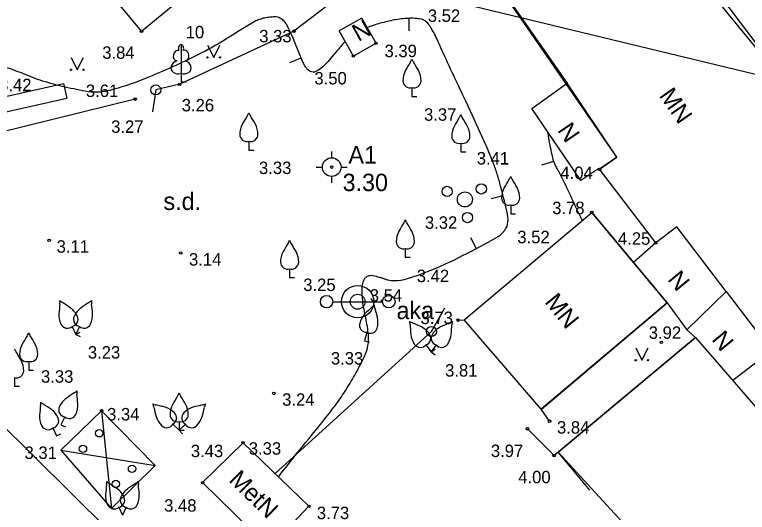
# Model space of a CAD drawing. Extents: x 519536 to 519949, y 326041 to 326519.
# Drawn here: x 519772.48 to 519801.93, y 326262.22 to 326282.21 of the extents above; entities that cross this region are included whole.
import ezdxf

# ---------------------------------------------------------------- set-up
doc = ezdxf.new("R2010")
doc.units = 0
for name, color, linetype in [('APGR_SARK_####_####_#', 7, 'Continuous'), ('BUVE_BALK_####_####_#', 7, 'Continuous'), ('BUVE_EKAS_####_####_#', 7, 'Continuous'), ('BUVE_EKAS_BPAL_####_#', 7, 'Continuous'), ('BUVE_EKAS_RAKS_TKST_#', 7, 'Continuous'), ('BUVE_ELEM_####_####_#', 7, 'Continuous'), ('CELI_CMAL_####_####_#', 7, 'Continuous'), ('GEOD_ELEM_####_####_#', 7, 'Continuous'), ('GEOD_ELEM_####_TKST_#', 7, 'Continuous'), ('NORB_ELEM_####_####_#', 7, 'Continuous'), ('NORB_ZOGS_BARJ_####_#', 7, 'Continuous'), ('NORB_ZOGS_ZSTP_####_#', 7, 'Continuous'), ('RELJ_AATZ_####_TKST_#', 7, 'Continuous'), ('RELJ_ELEM_####_####_#', 7, 'Continuous'), ('RELJ_HORZ_PAMT_####_#', 7, 'Continuous'), ('SAKT_VADV_PKAB_####_#', 7, 'Continuous'), ('TERT_DIAM_####_TKST_#', 7, 'Continuous'), ('TERT_ELEM_####_####_#', 7, 'Continuous'), ('TERT_IZMT_####_TKST_#', 7, 'Continuous'), ('UDTK_ELEM_####_####_#', 7, 'Continuous')]:
    doc.layers.add(name, color=color, linetype=linetype)

msp = doc.modelspace()

# ---------------------------------------------------------------- linework, layer by layer
at = {"layer": 'APGR_SARK_####_####_#'}
msp.add_line((519771.502, 326318.577), (519839.505, 326235.263), dxfattribs=at)
at = {"layer": 'BUVE_BALK_####_####_#'}
for p, q in [((519775.975, 326266.299), (519774.344, 326264.72)), ((519778.127, 326264.095), (519775.975, 326266.299)), ((519775.975, 326266.299), (519776.372, 326262.372)), ((519774.344, 326264.72), (519776.372, 326262.372)), ((519774.344, 326264.72), (519778.127, 326264.095)), ((519776.372, 326262.372), (519778.127, 326264.095))]:
    msp.add_line(p, q, dxfattribs=at)
at = {"layer": 'BUVE_EKAS_####_####_#'}
msp.add_line((519789.903, 326286.295), (519794.688, 326279.462), dxfattribs=at)
for points in [[(519826.305, 326249.13), (519819.255, 326258.455), (519819.074, 326258.332), (519815.338, 326263.273), (519815.461, 326263.364), (519807.157, 326274.561), (519802.379, 326280.656), (519802.486, 326280.797), (519797.912, 326286.858)], [(519801.084, 326271.092), (519799.097, 326273.692), (519798.25, 326273.044), (519795.989, 326276.002), (519796.683, 326276.493), (519794.688, 326279.462)], [(519790.551, 326269.95), (519795.677, 326274.272), (519798.708, 326270.632)], [(519801.084, 326271.092), (519802.904, 326268.709)], [(519798.708, 326270.632), (519793.642, 326266.361), (519790.551, 326269.95)], [(519815.97, 326241.067), (519794.322, 326264.64), (519799.853, 326269.244)], [(519799.853, 326269.244), (519820.912, 326244.923)]]:
    msp.add_lwpolyline(points, dxfattribs=at)
at = {"layer": 'BUVE_EKAS_BPAL_####_#'}
for p, q in [((519796.683, 326276.493), (519789.903, 326286.295)), ((519777.582, 326281.545), (519774.234, 326285.589)), ((519777.582, 326281.545), (519781.138, 326284.489)), ((519786.43, 326282.075), (519785.519, 326281.565)), ((519787.007, 326281.063), (519786.43, 326282.075)), ((519786.096, 326280.553), (519785.519, 326281.565)), ((519787.007, 326281.063), (519786.096, 326280.553)), ((519796.683, 326276.493), (519795.989, 326276.002)), ((519790.551, 326269.95), (519795.677, 326274.272)), ((519798.708, 326270.632), (519795.677, 326274.272)), ((519798.25, 326273.044), (519797.35, 326272.262)), ((519793.651, 326266.369), (519798.708, 326270.632)), ((519793.642, 326266.361), (519790.551, 326269.95)), ((519799.492, 326269.546), (519799.853, 326269.244)), ((519799.853, 326269.244), (519794.322, 326264.64)), ((519781.663, 326265.016), (519780.038, 326263.411)), ((519784.31, 326262.461), (519781.663, 326265.016)), ((519795.597, 326263.108), (519794.322, 326264.64)), ((519780.038, 326263.411), (519782.719, 326260.796)), ((519782.719, 326260.796), (519784.31, 326262.461))]:
    msp.add_line(p, q, dxfattribs=at)
for points in [[(519795.925, 326276.01), (519795.233, 326275.553), (519793.265, 326278.438), (519794.688, 326279.462)], [(519798.708, 326270.632), (519799.492, 326269.546), (519801.084, 326271.092)], [(519802.904, 326268.709), (519801.347, 326267.519)]]:
    msp.add_lwpolyline(points, dxfattribs=at)
at = {"layer": 'BUVE_ELEM_####_####_#'}
for centre in [(519775.882, 326265.395), (519775.228, 326264.768), (519777.2, 326263.97), (519776.548, 326263.358)]:
    msp.add_circle(centre, 0.148, dxfattribs=at)
at = {"layer": 'CELI_CMAL_####_####_#'}
msp.add_line((519774.445, 326279.445), (519774.576, 326278.859), dxfattribs=at)
for points in [[(519746.217, 326263.51), (519757.166, 326273.571), (519764.2, 326277.155), (519774.445, 326279.445)], [(519746.365, 326262.83), (519757.512, 326273.073), (519764.405, 326276.586), (519774.576, 326278.859)]]:
    msp.add_lwpolyline(points, dxfattribs=at)
at = {"layer": 'GEOD_ELEM_####_####_#'}
for p, q in [((519785.224, 326276.464), (519785.224, 326276.714)), ((519784.599, 326276.089), (519784.849, 326276.089)), ((519785.599, 326276.089), (519785.849, 326276.089)), ((519785.224, 326275.464), (519785.224, 326275.714))]:
    msp.add_line(p, q, dxfattribs=at)
for radius in [0.375, 0.05]:
    msp.add_circle((519785.224, 326276.089), radius, dxfattribs=at)
at = {"layer": 'NORB_ELEM_####_####_#'}
for centre in [(519778.153, 326279.191), (519789.233, 326269.484)]:
    msp.add_circle(centre, 0.202, dxfattribs=at)
at = {"layer": 'NORB_ZOGS_BARJ_####_#'}
for p, q in [((519778.153, 326279.191), (519778.017, 326278.313)), ((519789.233, 326269.484), (519789.774, 326270.435))]:
    msp.add_line(p, q, dxfattribs=at)
at = {"layer": 'NORB_ZOGS_ZSTP_####_#'}
for p, q in [((519789.903, 326286.295), (519783.706, 326281.552)), ((519783.706, 326281.552), (519779.116, 326279.416)), ((519779.116, 326279.416), (519778.153, 326279.191)), ((519777.326, 326278.822), (519769.051, 326276.781)), ((519766.881, 326270.766), (519777.675, 326260.111)), ((519790.304, 326269.942), (519790.551, 326269.95)), ((519782.953, 326263.773), (519789.233, 326269.484)), ((519793.981, 326265.883), (519793.642, 326266.361)), ((519794.163, 326264.499), (519793.092, 326265.573)), ((519794.322, 326264.64), (519794.163, 326264.499))]:
    msp.add_line(p, q, dxfattribs=at)
at = {"layer": 'RELJ_ELEM_####_####_#'}
for centre in [(519777.582, 326281.545), (519783.706, 326281.552), (519787.007, 326281.063), (519786.096, 326280.553), (519779.116, 326279.416), (519777.326, 326278.822), (519795.989, 326276.002), (519795.677, 326274.272), (519773.87, 326273.147), (519798.25, 326273.044), (519779.158, 326272.642), (519790.304, 326269.942), (519798.476, 326269.051), (519782.901, 326266.996), (519775.975, 326266.299), (519793.981, 326265.883), (519793.092, 326265.573), (519781.663, 326265.016), (519794.163, 326264.499), (519780.038, 326263.411), (519784.31, 326262.461)]:
    msp.add_circle(centre, 0.05, dxfattribs=at)
at = {"layer": 'RELJ_HORZ_PAMT_####_#'}
for p, q in [((519788.341, 326281.566), (519788.332, 326282.066)), ((519783.541, 326280.289), (519784.001, 326280.486)), ((519793.673, 326276.178), (519794.149, 326276.33)), ((519792.116, 326274.932), (519791.631, 326274.811)), ((519790.797, 326273.259), (519791.029, 326272.816))]:
    msp.add_line(p, q, dxfattribs=at)
for points in [[(519785.772, 326281.141), (519785.404, 326280.726), (519784.962, 326280.209), (519784.746, 326280.02), (519784.53, 326279.91), (519784.317, 326279.956), (519784.257, 326280.007), (519784.206, 326280.062), (519784.131, 326280.185), (519783.796, 326280.961), (519783.44, 326281.765), (519783.352, 326281.907), (519783.294, 326281.971), (519783.226, 326282.03), (519782.974, 326282.125), (519782.79, 326282.114), (519782.582, 326282.089), (519782.372, 326282.04), (519782.178, 326281.961), (519781.64, 326281.644), (519781.109, 326281.312), (519780.574, 326280.987), (519780.025, 326280.691), (519777.872, 326279.705), (519777.467, 326279.541), (519777.057, 326279.395), (519776.641, 326279.265), (519776.217, 326279.149), (519775.555, 326279.107), (519775.089, 326279.182), (519774.625, 326279.276), (519774.163, 326279.387), (519773.704, 326279.518), (519773.305, 326279.65), (519772.909, 326279.809), (519772.515, 326279.963), (519772.119, 326280.077), (519771.843, 326279.999), (519771.461, 326279.651), (519770.513, 326278.818), (519770.076, 326278.47)], [(519789.123, 326281.816), (519789.07, 326281.883), (519788.872, 326282.015), (519788.757, 326282.043), (519788.643, 326282.058), (519788.09, 326282.052), (519787.527, 326281.957), (519786.969, 326281.805), (519786.646, 326281.703)], [(519791.27, 326277.302), (519790.625, 326278.715), (519789.641, 326280.819), (519789.396, 326281.358), (519789.253, 326281.622), (519789.168, 326281.753), (519789.123, 326281.816)], [(519786.639, 326271.692), (519786.698, 326271.724), (519786.759, 326271.74), (519786.883, 326271.734), (519787.129, 326271.669), (519787.249, 326271.636), (519787.369, 326271.594), (519787.489, 326271.556), (519787.609, 326271.537), (519788.661, 326271.735), (519790.131, 326272.356), (519791.54, 326273.087), (519791.909, 326273.299), (519792.073, 326273.431), (519792.147, 326273.512), (519792.215, 326273.604), (519792.314, 326273.99), (519792.251, 326274.381), (519792.015, 326275.325), (519791.879, 326275.794), (519791.72, 326276.257), (519791.583, 326276.6), (519791.27, 326277.302)], [(519794.302, 326276.002), (519794.225, 326276.144), (519794.107, 326276.48), (519794.02, 326276.878), (519793.949, 326277.277), (519793.924, 326277.473)], [(519795.3, 326273.954), (519795.181, 326274.192), (519794.367, 326275.882), (519794.302, 326276.002)], [(519783.069, 326263.636), (519783.2, 326263.796), (519783.932, 326264.72), (519784.948, 326265.971), (519785.4, 326266.56), (519785.815, 326267.167), (519786.198, 326267.812), (519786.379, 326268.155), (519786.553, 326268.514), (519786.683, 326268.927), (519786.701, 326269.34), (519786.657, 326269.684), (519786.591, 326270.027), (519786.523, 326270.371), (519786.47, 326270.715), (519786.45, 326271.23), (519786.487, 326271.48), (519786.543, 326271.595), (519786.585, 326271.646), (519786.639, 326271.692)]]:
    msp.add_spline(points, degree=3, dxfattribs=at)
at = {"layer": 'SAKT_VADV_PKAB_####_#'}
msp.add_lwpolyline([(519822.572, 326274.904), (519730.824, 326297.06)], dxfattribs=at)
at = {"layer": 'TERT_ELEM_####_####_#'}
for p, q in [((519780.234, 326280.995), (519780.484, 326280.495)), ((519780.484, 326280.495), (519780.734, 326280.995)), ((519774.75, 326280.5), (519775, 326280)), ((519775, 326280), (519775.25, 326280.5)), ((519779.171, 326279.861), (519779.171, 326279.514)), ((519779.171, 326279.514), (519779.371, 326279.514)), ((519788.45, 326279.284), (519788.45, 326278.932)), ((519788.45, 326278.932), (519788.65, 326278.932)), ((519781.896, 326277.127), (519781.896, 326276.775)), ((519790.414, 326277.051), (519790.414, 326276.699)), ((519781.896, 326276.775), (519782.096, 326276.775)), ((519790.414, 326276.699), (519790.614, 326276.699)), ((519792.418, 326274.57), (519792.418, 326274.218)), ((519792.418, 326274.218), (519792.618, 326274.218)), ((519788.184, 326272.818), (519788.184, 326272.466)), ((519788.184, 326272.466), (519788.384, 326272.466)), ((519783.532, 326272), (519783.532, 326271.648)), ((519783.532, 326271.648), (519783.732, 326271.648)), ((519774.789, 326269.687), (519774.938, 326269.368)), ((519775.087, 326269.687), (519774.938, 326269.368)), ((519774.938, 326269.368), (519775.119, 326269.453)), ((519774.938, 326269.368), (519775.119, 326269.283)), ((519786.631, 326269.451), (519786.54, 326269.111)), ((519786.54, 326269.111), (519786.733, 326269.059)), ((519789.014, 326268.949), (519789.216, 326268.661)), ((519789.418, 326268.949), (519789.216, 326268.661)), ((519789.216, 326268.661), (519789.38, 326268.776)), ((519797.442, 326268.833), (519797.692, 326268.333)), ((519797.692, 326268.333), (519797.942, 326268.833)), ((519789.216, 326268.661), (519789.38, 326268.546)), ((519773.046, 326268.284), (519773.046, 326267.932)), ((519773.046, 326267.932), (519773.246, 326267.932)), ((519772.482, 326267.634), (519772.482, 326267.282)), ((519772.482, 326267.282), (519772.682, 326267.282)), ((519774.493, 326266.057), (519774.344, 326265.738)), ((519779.093, 326265.868), (519779.093, 326265.516)), ((519774.014, 326265.609), (519774.163, 326265.29)), ((519774.344, 326265.738), (519774.525, 326265.653)), ((519778.844, 326265.765), (519779.093, 326265.516)), ((519779.342, 326265.765), (519779.093, 326265.516)), ((519779.093, 326265.516), (519779.234, 326265.657)), ((519779.093, 326265.516), (519779.293, 326265.516)), ((519779.093, 326265.516), (519779.234, 326265.375)), ((519774.163, 326265.29), (519774.344, 326265.375)), ((519776.666, 326262.424), (519776.815, 326262.105)), ((519776.964, 326262.424), (519776.815, 326262.105))]:
    msp.add_line(p, q, dxfattribs=at)
for points in [[(519779.171, 326281.014), (519779.171, 326279.861)], [(519779.261, 326280.782), (519779.26, 326280.783)]]:
    msp.add_lwpolyline(points, dxfattribs=at)
for centre, radius in [((519780.233, 326280.495), 0.028), ((519780.733, 326280.495), 0.0263), ((519774.75, 326280), 0.028), ((519775.25, 326280), 0.0263), ((519789.863, 326275.114), 0.204), ((519791.238, 326275.215), 0.207), ((519790.577, 326274.79), 0.301), ((519790.68, 326274.062), 0.205), ((519797.442, 326268.332), 0.028), ((519797.942, 326268.332), 0.0263)]:
    msp.add_circle(centre, radius, dxfattribs=at)
for centre, radius, start, end in [((519801.075, 326272.536), 14.88, 148.4844, 149.9901), ((519788.033, 326280.57), 0.439, 324.3837, 341.712), ((519788.867, 326280.57), 0.439, 198.288, 215.6163), ((519775.825, 326272.536), 14.88, 30.0099, 31.5156), ((519788.974, 326279.557), 0.89, 151.757, 179.9138), ((519787.926, 326279.557), 0.89, 0.0862, 28.243), ((519788.374, 326279.563), 0.29, 181.0782, 285.2823), ((519788.526, 326279.563), 0.29, 254.7177, 358.9218), ((519794.521, 326270.379), 14.88, 148.4844, 149.9901), ((519781.479, 326278.413), 0.439, 324.3837, 341.712), ((519782.313, 326278.413), 0.439, 198.288, 215.6163), ((519769.271, 326270.379), 14.88, 30.0099, 31.5156), ((519789.997, 326278.337), 0.439, 324.3837, 341.712), ((519790.831, 326278.337), 0.439, 198.288, 215.6163), ((519803.039, 326270.303), 14.88, 148.4844, 149.9901), ((519777.789, 326270.303), 14.88, 30.0099, 31.5156), ((519782.42, 326277.4), 0.89, 151.757, 179.9138), ((519781.372, 326277.4), 0.89, 0.0862, 28.243), ((519790.938, 326277.324), 0.89, 151.757, 179.9138), ((519789.89, 326277.324), 0.89, 0.0862, 28.243), ((519781.82, 326277.406), 0.29, 181.0782, 285.2823), ((519781.972, 326277.406), 0.29, 254.7177, 358.9218), ((519790.338, 326277.33), 0.29, 181.0782, 285.2823), ((519790.49, 326277.33), 0.29, 254.7177, 358.9218), ((519805.043, 326267.822), 14.88, 148.4844, 149.9901), ((519792.001, 326275.856), 0.439, 324.3837, 341.712), ((519792.835, 326275.856), 0.439, 198.288, 215.6163), ((519779.793, 326267.822), 14.88, 30.0099, 31.5156), ((519792.942, 326274.843), 0.89, 151.757, 179.9138), ((519791.894, 326274.843), 0.89, 0.0862, 28.243), ((519792.342, 326274.849), 0.29, 181.0782, 285.2823), ((519792.494, 326274.849), 0.29, 254.7177, 358.9218), ((519800.809, 326266.07), 14.88, 148.4844, 149.9901), ((519787.767, 326274.104), 0.439, 324.3837, 341.712), ((519788.601, 326274.104), 0.439, 198.288, 215.6163), ((519775.559, 326266.07), 14.88, 30.0099, 31.5156), ((519788.708, 326273.091), 0.89, 151.757, 179.9138), ((519787.66, 326273.091), 0.89, 0.0862, 28.243), ((519796.157, 326265.252), 14.88, 148.4844, 149.9901), ((519783.115, 326273.286), 0.439, 324.3837, 341.712), ((519783.949, 326273.286), 0.439, 198.288, 215.6163), ((519770.907, 326265.252), 14.88, 30.0099, 31.5156), ((519788.108, 326273.097), 0.29, 181.0782, 285.2823), ((519788.26, 326273.097), 0.29, 254.7177, 358.9218), ((519784.056, 326272.273), 0.89, 151.757, 179.9138), ((519783.008, 326272.273), 0.89, 0.0862, 28.243), ((519783.456, 326272.279), 0.29, 181.0782, 285.2823), ((519783.608, 326272.279), 0.29, 254.7177, 358.9218), ((519789.083, 326268.907), 14.88, 173.4843, 174.99), ((519773.868, 326270.676), 0.439, 349.3836, 6.7118), ((519774.624, 326271.029), 0.439, 223.2879, 240.6162), ((519766.199, 326258.236), 14.88, 55.0097, 56.5155), ((519783.677, 326258.236), 14.88, 123.4845, 124.9903), ((519775.252, 326271.029), 0.439, 299.3838, 316.7121), ((519776.008, 326270.676), 0.439, 173.2882, 190.6164), ((519760.793, 326268.907), 14.88, 5.01, 6.5157), ((519786.561, 326270.801), 0.439, 309.3837, 326.712), ((519787.367, 326270.585), 0.439, 183.288, 200.6163), ((519775.149, 326270.156), 0.89, 176.7569, 204.9137), ((519774.199, 326269.713), 0.89, 25.086, 53.2428), ((519775.677, 326269.713), 0.89, 126.7572, 154.914), ((519774.727, 326270.156), 0.89, 335.0863, 3.2431), ((519797.079, 326259.665), 14.88, 133.4844, 134.9901), ((519772.69, 326266.2), 14.88, 15.0099, 16.5156), ((519774.74, 326269.973), 0.29, 279.7176, 23.9217), ((519775.136, 326269.973), 0.29, 156.0783, 260.2824), ((519787.208, 326269.579), 0.89, 136.757, 164.9138), ((519786.195, 326269.85), 0.89, 345.0862, 13.243), ((519774.602, 326269.908), 0.29, 206.078, 310.2822), ((519775.274, 326269.908), 0.29, 229.7178, 333.922), ((519786.63, 326269.741), 0.29, 166.0782, 270.2823), ((519786.777, 326269.701), 0.29, 239.7177, 343.9218), ((519787.935, 326269.763), 0.439, 359.3836, 16.7119), ((519788.618, 326270.242), 0.439, 233.288, 250.6163), ((519803.226, 326270.663), 14.88, 183.4844, 184.9901), ((519782.543, 326256.18), 14.88, 65.0098, 66.5155), ((519788.428, 326268.872), 0.89, 35.0861, 63.2429), ((519790.004, 326268.872), 0.89, 116.7571, 144.9139), ((519795.889, 326256.18), 14.88, 113.4845, 114.9902), ((519789.814, 326270.242), 0.439, 289.3837, 306.712), ((519775.206, 326270.663), 14.88, 355.0099, 356.5156), ((519790.497, 326269.763), 0.439, 163.2881, 180.6164), ((519772.629, 326269.57), 0.439, 324.3837, 341.712), ((519773.463, 326269.57), 0.439, 198.288, 215.6163), ((519789.287, 326269.473), 0.89, 186.757, 214.9138), ((519788.916, 326269.222), 0.29, 289.7177, 33.9218), ((519789.516, 326269.222), 0.29, 146.0782, 250.2823), ((519789.145, 326269.473), 0.89, 325.0862, 353.243), ((519785.671, 326261.536), 14.88, 148.4844, 149.9901), ((519760.421, 326261.536), 14.88, 30.0099, 31.5156), ((519772.899, 326268.92), 0.439, 198.288, 215.6163), ((519773.57, 326268.557), 0.89, 151.757, 179.9138), ((519772.522, 326268.557), 0.89, 0.0862, 28.243), ((519788.791, 326269.134), 0.29, 216.0781, 320.2823), ((519789.641, 326269.134), 0.29, 219.7177, 323.9219), ((519759.857, 326260.886), 14.88, 30.0099, 31.5156), ((519772.97, 326268.563), 0.29, 181.0782, 285.2823), ((519773.122, 326268.563), 0.29, 254.7177, 358.9218), ((519771.958, 326267.907), 0.89, 0.0862, 28.243), ((519772.558, 326267.913), 0.29, 254.7177, 358.9218), ((519783.083, 326254.606), 14.88, 123.4845, 124.9903), ((519774.658, 326267.399), 0.439, 299.3838, 316.7121), ((519775.414, 326267.046), 0.439, 173.2882, 190.6164), ((519778.676, 326267.154), 0.439, 324.3837, 341.712), ((519779.51, 326267.154), 0.439, 198.288, 215.6163), ((519775.083, 326266.083), 0.89, 126.7572, 154.914), ((519760.199, 326265.277), 14.88, 5.01, 6.5157), ((519791.718, 326259.12), 14.88, 148.4844, 149.9901), ((519766.468, 326259.12), 14.88, 30.0099, 31.5156), ((519788.308, 326264.829), 14.88, 173.4843, 174.99), ((519773.093, 326266.598), 0.439, 349.3836, 6.7118), ((519773.849, 326266.951), 0.439, 223.2879, 240.6162), ((519765.424, 326254.158), 14.88, 55.0097, 56.5155), ((519774.542, 326266.343), 0.29, 156.0783, 260.2824), ((519774.133, 326266.526), 0.89, 335.0863, 3.2431), ((519777.64, 326266.379), 0.439, 9.3837, 26.712), ((519778.23, 326266.969), 0.439, 243.288, 260.6163), ((519792.543, 326269.92), 14.88, 193.4844, 194.9901), ((519774.689, 326252.066), 14.88, 75.0099, 76.5156), ((519778.281, 326265.587), 0.89, 45.0862, 73.243), ((519779.617, 326266.141), 0.89, 151.757, 179.9138), ((519779.905, 326265.587), 0.89, 106.757, 134.9138), ((519778.569, 326266.141), 0.89, 0.0862, 28.243), ((519783.497, 326252.066), 14.88, 103.4844, 104.9901), ((519765.643, 326269.92), 14.88, 345.0099, 346.5156), ((519779.956, 326266.969), 0.439, 279.3837, 296.712), ((519780.546, 326266.379), 0.439, 153.288, 170.6163), ((519774.374, 326266.078), 0.89, 176.7569, 204.9137), ((519773.424, 326265.635), 0.89, 25.086, 53.2428), ((519774.68, 326266.278), 0.29, 229.7178, 333.922), ((519779.017, 326266.147), 0.29, 181.0782, 285.2823), ((519778.7, 326266.016), 0.29, 299.7177, 43.9218), ((519779.169, 326266.147), 0.29, 254.7177, 358.9218), ((519779.486, 326266.016), 0.29, 136.0782, 240.2823), ((519773.965, 326265.895), 0.29, 279.7176, 23.9217), ((519779.022, 326266.328), 0.89, 196.757, 224.9138), ((519779.164, 326266.328), 0.89, 315.0862, 343.243), ((519773.827, 326265.83), 0.29, 206.078, 310.2822), ((519778.593, 326265.909), 0.29, 226.0782, 330.2823), ((519779.593, 326265.909), 0.29, 209.7177, 313.9218), ((519775.745, 326263.413), 0.439, 349.3836, 6.7118), ((519776.501, 326263.766), 0.439, 223.2879, 240.6162), ((519777.129, 326263.766), 0.439, 299.3838, 316.7121), ((519777.885, 326263.413), 0.439, 173.2882, 190.6164), ((519790.96, 326261.644), 14.88, 173.4843, 174.99), ((519768.076, 326250.973), 14.88, 55.0097, 56.5155), ((519776.076, 326262.45), 0.89, 25.086, 53.2428), ((519777.554, 326262.45), 0.89, 126.7572, 154.914), ((519785.554, 326250.973), 14.88, 123.4845, 124.9903), ((519762.67, 326261.644), 14.88, 5.01, 6.5157), ((519777.026, 326262.893), 0.89, 176.7569, 204.9137), ((519776.604, 326262.893), 0.89, 335.0863, 3.2431), ((519776.617, 326262.71), 0.29, 279.7176, 23.9217), ((519777.013, 326262.71), 0.29, 156.0783, 260.2824), ((519776.479, 326262.645), 0.29, 206.078, 310.2822), ((519777.151, 326262.645), 0.29, 229.7178, 333.922)]:
    msp.add_arc(centre, radius, start, end, dxfattribs=at)
for centre, major_axis, ratio, start_param, end_param in [((519779.171, 326280.864), (0, -0.15), 0.707107, 3.14537, 5.287485), ((519779.171, 326280.864), (0, -0.15), 0.707107, 0.995701, 3.137816), ((519779.043, 326280.569), (-0.039, -0.212), 0.861323, 3.141593, 6.283185), ((519779.299, 326280.569), (0.039, -0.212), 0.861323, 0, 3.141593), ((519779.081, 326280.107), (0.307, 0.095), 0.814445, 1.570796, 4.752015), ((519779.261, 326280.107), (-0.307, 0.095), 0.814445, 1.531171, 4.712389)]:
    msp.add_ellipse(centre, major_axis=major_axis, ratio=ratio, start_param=start_param, end_param=end_param, dxfattribs=at)
at = {"layer": 'UDTK_ELEM_####_####_#'}
for p, q in [((519785.269, 326270.682), (519786.269, 326270.682)), ((519786.269, 326270.682), (519787.269, 326270.682))]:
    msp.add_line(p, q, dxfattribs=at)
for centre, radius in [((519786.269, 326270.682), 0.65), ((519785.019, 326270.682), 0.25), ((519786.269, 326270.682), 0.3), ((519787.519, 326270.682), 0.25)]:
    msp.add_circle(centre, radius, dxfattribs=at)

# ---------------------------------------------------------------- texts
at = {"layer": 'BUVE_EKAS_RAKS_TKST_#'}
for s, rotation, p in [('N', 29.2412, (519786.297, 326281.115)), ('MN', 304.6708, (519798.362, 326278.964)), ('N', 304.2998, (519794.276, 326277.57)), ('N', 309.4887, (519798.695, 326271.566)), ('MN', 309.0509, (519793.756, 326270.664)), ('N', 309.4887, (519800.466, 326269.15)), ('MetN', 315.714, (519781.055, 326263.479))]:
    msp.add_text(s, height=0.7, rotation=rotation, dxfattribs=at).set_placement(p)
at = {"layer": 'GEOD_ELEM_####_TKST_#'}
for s, p in [('A1', (519785.898, 326276.234)), ('3.30', (519785.663, 326275.124))]:
    msp.add_text(s, height=0.7, dxfattribs=at).set_placement(p)
at = {"layer": 'RELJ_AATZ_####_TKST_#'}
for s, p in [('3.52', (519789.088, 326281.924)), ('3.33', (519782.312, 326281.102)), ('3.84', (519776.001, 326280.442)), ('3.39', (519787.348, 326280.507)), ('3.42', (519771.859, 326279.14)), ('3.50', (519784.529, 326279.411)), ('3.61', (519775.344, 326278.906)), ('3.26', (519779.197, 326278.329)), ('3.37', (519788.935, 326277.953)), ('3.27', (519776.361, 326277.466)), ('3.41', (519791.055, 326276.194)), ('3.33', (519782.303, 326275.811)), ('4.04', (519794.416, 326275.61)), ('3.78', (519794.087, 326274.2)), ('3.32', (519788.97, 326273.612)), ('3.52', (519792.685, 326273.03)), ('4.25', (519796.729, 326272.97)), ('3.11', (519774.17, 326272.651)), ('3.14', (519779.49, 326272.132)), ('3.42', (519788.644, 326271.469)), ('3.25', (519784.08, 326271.111)), ('3.54', (519786.756, 326270.684)), ('3.73', (519788.793, 326269.783)), ('3.92', (519797.966, 326269.19)), ('3.23', (519775.424, 326268.397)), ('3.33', (519785.192, 326268.158)), ('3.81', (519789.781, 326267.674)), ('3.33', (519773.541, 326267.427)), ('3.24', (519783.233, 326266.501)), ('3.34', (519776.197, 326265.912)), ('3.84', (519794.28, 326265.382)), ('3.43', (519779.563, 326264.436)), ('3.33', (519781.892, 326264.535)), ('3.97', (519791.621, 326264.44)), ('3.31', (519772.879, 326264.363)), ('4.00', (519792.723, 326263.386)), ('3.48', (519778.489, 326262.246)), ('3.73', (519784.627, 326261.946))]:
    msp.add_text(s, height=0.5, dxfattribs=at).set_placement(p)
at = {"layer": 'TERT_DIAM_####_TKST_#'}
msp.add_text(' 10', height=0.5, dxfattribs=at).set_placement((519779.171, 326281.265))
at = {"layer": 'TERT_IZMT_####_TKST_#'}
msp.add_text('s.d.', height=0.7, dxfattribs=at).set_placement((519778.465, 326274.367))
at = {"layer": 'UDTK_ELEM_####_####_#'}
msp.add_text('      aka', height=0.7, dxfattribs=at).set_placement((519786.269, 326269.982))

doc.saveas('drawing.dxf')
